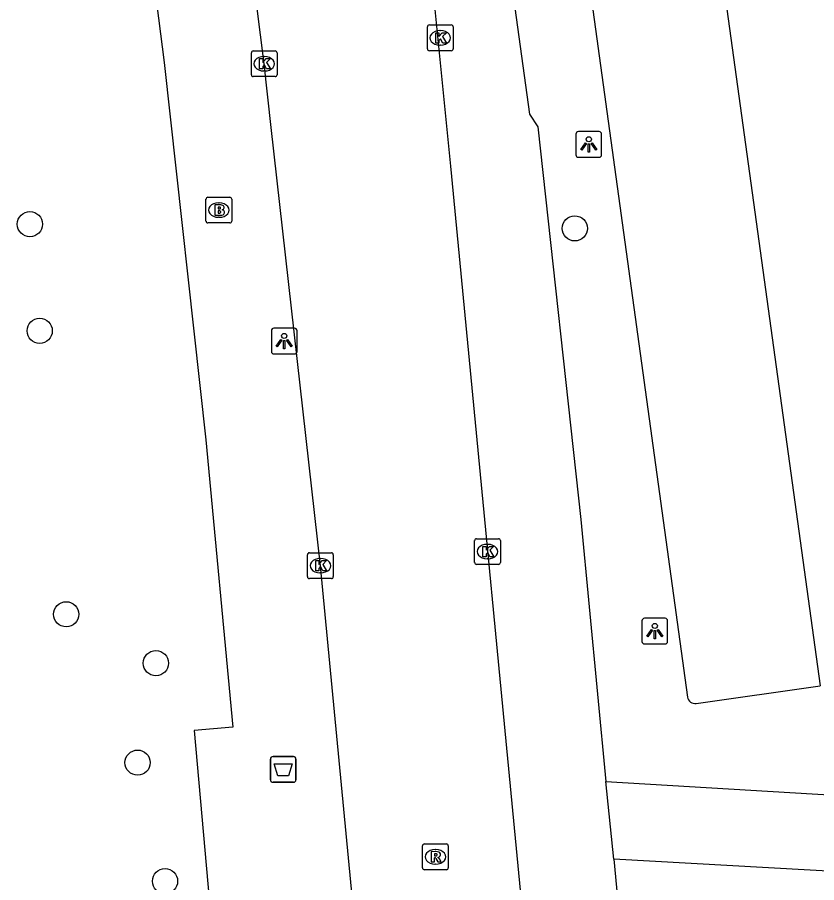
# Model space of a CAD drawing. Extents: x 162990 to 165007, y 383433 to 384336.
# Drawn here: x 164295.32 to 164326.35, y 384013.01 to 384046.63 of the extents above; entities that cross this region are included whole.
import ezdxf

# ---------------------------------------------------------------- set-up
doc = ezdxf.new("R2010")
doc.units = 0
for name, color, linetype in [('IMGEO_Afvalbak', 7, 'Continuous'), ('IMGEO_Boom', 7, 'Continuous'), ('IMGEO_Brandkraan', 7, 'Continuous'), ('IMGEO_Kolk', 7, 'Continuous'), ('IMGEO_Lichtpunt', 7, 'Continuous'), ('IMGEO_Parkeervlak_open', 7, 'Continuous'), ('IMGEO_Rijbaan_lokaal_gesloten', 7, 'Continuous'), ('IMGEO_Rijbaan_lokaal_open', 7, 'Continuous'), ('IMGEO_Rioolput', 7, 'Continuous'), ('IMGEO_Voetpad_op_trap', 7, 'Continuous'), ('IMGEO_Voetpad_open', 7, 'Continuous')]:
    doc.layers.add(name, color=color, linetype=linetype)

msp = doc.modelspace()

# ---------------------------------------------------------------- linework, layer by layer
at = {"layer": 'IMGEO_Afvalbak'}
for p, q in [((164305.147, 384017.015), (164305.147, 384017.815)), ((164305.147, 384017.815), (164305.147, 384017.015)), ((164305.247, 384017.915), (164306.037, 384017.915)), ((164306.037, 384017.915), (164305.247, 384017.915)), ((164306.137, 384017.815), (164306.137, 384017.015)), ((164306.137, 384017.015), (164306.137, 384017.815)), ((164306.037, 384016.915), (164305.247, 384016.915)), ((164305.247, 384016.915), (164306.037, 384016.915))]:
    msp.add_line(p, q, dxfattribs=at)
msp.add_lwpolyline([(164305.29, 384017.629), (164305.994, 384017.629), (164305.845, 384017.159), (164305.439, 384017.159), (164305.29, 384017.629)], dxfattribs=at)
for centre, start, end in [((164305.247, 384017.815), 90, 180), ((164305.247, 384017.815), 90, 180), ((164306.037, 384017.815), 0, 90), ((164306.037, 384017.815), 360, 90), ((164305.247, 384017.015), 180, 270), ((164305.247, 384017.015), 180, 270), ((164306.037, 384017.015), 270, 0), ((164306.037, 384017.015), 270, 0)]:
    msp.add_arc(centre, 0.1, start, end, dxfattribs=at)
at = {"layer": 'IMGEO_Boom'}
for centre in [(164295.81, 384038.593), (164316.961, 384038.431), (164296.189, 384034.449), (164297.219, 384023.438), (164300.7, 384021.54), (164299.989, 384017.676), (164301.055, 384013.072)]:
    msp.add_circle(centre, 0.489, dxfattribs=at)
at = {"layer": 'IMGEO_Brandkraan'}
for p, q in [((164302.645, 384038.714), (164302.645, 384039.566)), ((164302.72, 384039.64), (164303.572, 384039.64)), ((164303.646, 384039.566), (164303.646, 384038.714)), ((164303.133, 384039.42), (164303.158, 384039.42)), ((164303.156, 384038.86), (164303.131, 384038.86)), ((164303.572, 384038.64), (164302.72, 384038.64))]:
    msp.add_line(p, q, dxfattribs=at)
for points in [[(164302.645, 384038.714), (164302.645, 384039.566)], [(164302.72, 384039.64), (164303.572, 384039.64)], [(164303.646, 384039.566), (164303.646, 384038.714)], [(164302.993, 384039.34), (164302.993, 384038.94), (164303.206, 384038.94)], [(164303.224, 384039.34), (164302.993, 384039.34)], [(164303.172, 384039.259), (164303.118, 384039.259), (164303.118, 384039.183)], [(164303.118, 384039.183), (164303.171, 384039.183)], [(164303.18, 384039.107), (164303.118, 384039.107), (164303.118, 384039.026)], [(164303.118, 384039.026), (164303.18, 384039.026)], [(164303.572, 384038.64), (164302.72, 384038.64)]]:
    msp.add_lwpolyline(points, dxfattribs=at)
for centre, radius, start, end in [((164302.722, 384039.564), 0.0765, 91.552, 178.448), ((164302.722, 384039.564), 0.0765, 91.552, 178.448), ((164303.57, 384039.564), 0.0765, 1.552, 88.448), ((164303.57, 384039.564), 0.0765, 1.552, 88.448), ((164303.173, 384039.221), 0.0379, 267.8285, 90.9355), ((164303.181, 384039.066), 0.0404, 269.8759, 90.5077), ((164303.228, 384039.195), 0.145, 59.4692, 91.5367), ((164303.253, 384039.242), 0.0922, 285.5137, 58.1501), ((164303.258, 384039.05), 0.105, 301.3115, 78.989), ((164303.212, 384039.191), 0.251, 268.6676, 293.5347), ((164302.722, 384038.716), 0.0765, 181.552, 268.448), ((164302.722, 384038.716), 0.0765, 181.552, 268.448), ((164303.57, 384038.716), 0.0765, 271.552, 358.448), ((164303.57, 384038.716), 0.0765, 271.552, 358.448)]:
    msp.add_arc(centre, radius, start, end, dxfattribs=at)
for centre, major_axis, ratio, start_param, end_param in [((164303.132, 384039.14), (-0.387, 0.002), 0.722429, 4.712389, 7.853982), ((164303.157, 384039.14), (-0.39, 0.002), 0.717154, 1.570796, 4.712389)]:
    msp.add_ellipse(centre, major_axis=major_axis, ratio=ratio, start_param=start_param, end_param=end_param, dxfattribs=at)
at = {"layer": 'IMGEO_Kolk'}
for p, q in [((164311.24, 384045.404), (164311.24, 384046.256)), ((164311.315, 384046.33), (164312.167, 384046.33)), ((164312.241, 384046.256), (164312.241, 384045.404)), ((164311.728, 384046.11), (164311.753, 384046.11)), ((164311.751, 384045.55), (164311.726, 384045.55)), ((164304.406, 384044.398), (164304.406, 384045.25)), ((164304.481, 384045.324), (164305.333, 384045.324)), ((164305.407, 384045.25), (164305.407, 384044.398)), ((164312.167, 384045.33), (164311.315, 384045.33)), ((164304.894, 384045.104), (164304.919, 384045.104)), ((164304.917, 384044.544), (164304.892, 384044.544)), ((164305.333, 384044.324), (164304.481, 384044.324)), ((164313.149, 384026.376), (164314.001, 384026.376)), ((164313.074, 384025.45), (164313.074, 384026.302)), ((164313.562, 384026.156), (164313.587, 384026.156)), ((164314.075, 384026.302), (164314.075, 384025.45)), ((164306.584, 384024.901), (164306.584, 384025.753)), ((164306.659, 384025.827), (164307.511, 384025.827)), ((164307.585, 384025.753), (164307.585, 384024.901)), ((164307.072, 384025.607), (164307.097, 384025.607)), ((164314.001, 384025.376), (164313.149, 384025.376)), ((164313.585, 384025.596), (164313.56, 384025.596)), ((164307.095, 384025.047), (164307.07, 384025.047)), ((164307.511, 384024.827), (164306.659, 384024.827))]:
    msp.add_line(p, q, dxfattribs=at)
for points in [[(164311.24, 384045.404), (164311.24, 384046.256)], [(164311.315, 384046.33), (164312.167, 384046.33)], [(164312.241, 384046.256), (164312.241, 384045.404)], [(164311.561, 384046.03), (164311.684, 384046.03), (164311.684, 384045.879), (164311.814, 384046.03), (164311.978, 384046.03), (164311.832, 384045.879), (164311.985, 384045.63), (164311.833, 384045.63), (164311.748, 384045.794), (164311.684, 384045.727), (164311.684, 384045.63), (164311.561, 384045.63), (164311.561, 384046.03)], [(164304.406, 384044.398), (164304.406, 384045.25)], [(164304.481, 384045.324), (164305.333, 384045.324)], [(164305.407, 384045.25), (164305.407, 384044.398)], [(164312.167, 384045.33), (164311.315, 384045.33)], [(164304.727, 384045.024), (164304.85, 384045.024), (164304.85, 384044.873), (164304.98, 384045.024), (164305.144, 384045.024), (164304.998, 384044.873), (164305.151, 384044.624), (164304.999, 384044.624), (164304.914, 384044.788), (164304.85, 384044.721), (164304.85, 384044.624), (164304.727, 384044.624), (164304.727, 384045.024)], [(164305.333, 384044.324), (164304.481, 384044.324)], [(164313.149, 384026.376), (164314.001, 384026.376)], [(164313.074, 384025.45), (164313.074, 384026.302)], [(164313.395, 384026.076), (164313.518, 384026.076), (164313.518, 384025.925), (164313.648, 384026.076), (164313.812, 384026.076), (164313.666, 384025.925), (164313.819, 384025.676), (164313.667, 384025.676), (164313.582, 384025.84), (164313.518, 384025.773), (164313.518, 384025.676), (164313.395, 384025.676), (164313.395, 384026.076)], [(164314.075, 384026.302), (164314.075, 384025.45)], [(164306.584, 384024.901), (164306.584, 384025.753)], [(164306.659, 384025.827), (164307.511, 384025.827)], [(164307.585, 384025.753), (164307.585, 384024.901)], [(164306.905, 384025.527), (164307.028, 384025.527), (164307.028, 384025.376), (164307.158, 384025.527), (164307.322, 384025.527), (164307.176, 384025.376), (164307.329, 384025.127), (164307.177, 384025.127), (164307.092, 384025.291), (164307.028, 384025.224), (164307.028, 384025.127), (164306.905, 384025.127), (164306.905, 384025.527)], [(164314.001, 384025.376), (164313.149, 384025.376)], [(164307.511, 384024.827), (164306.659, 384024.827)]]:
    msp.add_lwpolyline(points, dxfattribs=at)
for centre, start, end in [((164311.317, 384046.254), 91.552, 178.448), ((164311.317, 384046.254), 91.552, 178.448), ((164312.165, 384046.254), 1.552, 88.448), ((164312.165, 384046.254), 1.552, 88.448), ((164304.483, 384045.248), 91.552, 178.448), ((164304.483, 384045.248), 91.552, 178.448), ((164305.331, 384045.248), 1.552, 88.448), ((164305.331, 384045.248), 1.552, 88.448), ((164311.317, 384045.406), 181.552, 268.448), ((164311.317, 384045.406), 181.552, 268.448), ((164312.165, 384045.406), 271.552, 358.448), ((164312.165, 384045.406), 271.552, 358.448), ((164304.483, 384044.4), 181.552, 268.448), ((164304.483, 384044.4), 181.552, 268.448), ((164305.331, 384044.4), 271.552, 358.448), ((164305.331, 384044.4), 271.552, 358.448), ((164313.151, 384026.3), 91.552, 178.448), ((164313.151, 384026.3), 91.552, 178.448), ((164313.999, 384026.3), 1.552, 88.448), ((164313.999, 384026.3), 1.552, 88.448), ((164306.661, 384025.751), 91.552, 178.448), ((164306.661, 384025.751), 91.552, 178.448), ((164307.509, 384025.751), 1.552, 88.448), ((164307.509, 384025.751), 1.552, 88.448), ((164313.151, 384025.452), 181.552, 268.448), ((164313.151, 384025.452), 181.552, 268.448), ((164313.999, 384025.452), 271.552, 358.448), ((164313.999, 384025.452), 271.552, 358.448), ((164306.661, 384024.903), 181.552, 268.448), ((164306.661, 384024.903), 181.552, 268.448), ((164307.509, 384024.903), 271.552, 358.448), ((164307.509, 384024.903), 271.552, 358.448)]:
    msp.add_arc(centre, 0.0765, start, end, dxfattribs=at)
for centre, major_axis, ratio, start_param, end_param in [((164311.727, 384045.83), (-0.387, 0.002), 0.722429, 4.712389, 7.853982), ((164311.752, 384045.83), (-0.39, 0.002), 0.717154, 1.570796, 4.712389), ((164304.893, 384044.824), (-0.387, 0.002), 0.722429, 4.712389, 7.853982), ((164304.918, 384044.824), (-0.39, 0.002), 0.717154, 1.570796, 4.712389), ((164313.561, 384025.876), (-0.387, 0.002), 0.722429, 4.712389, 7.853982), ((164313.586, 384025.876), (-0.39, 0.002), 0.717154, 1.570796, 4.712389), ((164307.071, 384025.327), (-0.387, 0.002), 0.722429, 4.712389, 7.853982), ((164307.096, 384025.327), (-0.39, 0.002), 0.717154, 1.570796, 4.712389)]:
    msp.add_ellipse(centre, major_axis=major_axis, ratio=ratio, start_param=start_param, end_param=end_param, dxfattribs=at)
at = {"layer": 'IMGEO_Lichtpunt'}
for p, q in [((164317.908, 384042.187), (164317.1, 384042.187)), ((164317.908, 384042.187), (164317.1, 384042.187)), ((164317.006, 384042.092), (164317.006, 384041.285)), ((164317.006, 384042.092), (164317.006, 384041.285)), ((164318.002, 384041.285), (164318.002, 384042.092)), ((164318.002, 384041.285), (164318.002, 384042.092)), ((164317.1, 384041.191), (164317.908, 384041.191)), ((164317.1, 384041.191), (164317.908, 384041.191)), ((164305.182, 384034.455), (164305.182, 384033.648)), ((164305.182, 384034.455), (164305.182, 384033.648)), ((164306.084, 384034.55), (164305.276, 384034.55)), ((164306.084, 384034.55), (164305.276, 384034.55)), ((164306.178, 384033.648), (164306.178, 384034.455)), ((164306.178, 384033.648), (164306.178, 384034.455)), ((164305.276, 384033.554), (164306.084, 384033.554)), ((164305.276, 384033.554), (164306.084, 384033.554)), ((164319.569, 384023.189), (164319.569, 384022.382)), ((164319.569, 384023.189), (164319.569, 384022.382)), ((164320.471, 384023.284), (164319.663, 384023.284)), ((164320.471, 384023.284), (164319.663, 384023.284)), ((164320.565, 384022.382), (164320.565, 384023.189)), ((164320.565, 384022.382), (164320.565, 384023.189)), ((164319.663, 384022.288), (164320.471, 384022.288)), ((164319.663, 384022.288), (164320.471, 384022.288))]:
    msp.add_line(p, q, dxfattribs=at)
for points in [[(164317.38, 384041.756), (164317.419, 384041.728), (164317.231, 384041.466), (164317.193, 384041.493), (164317.38, 384041.756)], [(164317.482, 384041.708), (164317.529, 384041.708), (164317.529, 384041.386), (164317.482, 384041.386), (164317.482, 384041.708)], [(164317.592, 384041.728), (164317.63, 384041.755), (164317.817, 384041.493), (164317.778, 384041.465), (164317.592, 384041.728)], [(164305.556, 384034.119), (164305.595, 384034.091), (164305.407, 384033.829), (164305.369, 384033.856), (164305.556, 384034.119)], [(164305.658, 384034.071), (164305.705, 384034.071), (164305.705, 384033.749), (164305.658, 384033.749), (164305.658, 384034.071)], [(164305.768, 384034.091), (164305.806, 384034.118), (164305.993, 384033.856), (164305.954, 384033.828), (164305.768, 384034.091)], [(164319.943, 384022.853), (164319.982, 384022.825), (164319.794, 384022.563), (164319.756, 384022.59), (164319.943, 384022.853)], [(164320.045, 384022.805), (164320.092, 384022.805), (164320.092, 384022.483), (164320.045, 384022.483), (164320.045, 384022.805)], [(164320.155, 384022.825), (164320.193, 384022.852), (164320.38, 384022.59), (164320.341, 384022.562), (164320.155, 384022.825)]]:
    msp.add_lwpolyline(points, dxfattribs=at)
for centre in [(164317.505, 384041.89), (164305.681, 384034.253), (164320.068, 384022.987)]:
    msp.add_circle(centre, 0.0994, dxfattribs=at)
for centre, start, end in [((164317.1, 384042.092), 90, 180), ((164317.1, 384042.092), 90, 180), ((164317.908, 384042.092), 0, 90), ((164317.908, 384042.092), 0, 90), ((164317.1, 384041.285), 180, 270), ((164317.1, 384041.285), 180, 270), ((164317.908, 384041.285), 270, 0), ((164317.908, 384041.285), 270, 360), ((164305.276, 384034.455), 90, 180), ((164305.276, 384034.455), 90, 180), ((164306.084, 384034.455), 0, 90), ((164306.084, 384034.455), 0, 90), ((164305.276, 384033.648), 180, 270), ((164305.276, 384033.648), 180, 270), ((164306.084, 384033.648), 270, 0), ((164306.084, 384033.648), 270, 360), ((164319.663, 384023.189), 90, 180), ((164319.663, 384023.189), 90, 180), ((164320.471, 384023.189), 0, 90), ((164320.471, 384023.189), 0, 90), ((164319.663, 384022.382), 180, 270), ((164319.663, 384022.382), 180, 270), ((164320.471, 384022.382), 270, 0), ((164320.471, 384022.382), 270, 360)]:
    msp.add_arc(centre, 0.0946, start, end, dxfattribs=at)
at = {"layer": 'IMGEO_Parkeervlak_open'}
for points in [[(164308.085, 384100.895), (164312.023, 384082.617), (164316.472, 384055.582), (164321.338, 384020.218)], [(164321.673, 384019.98), (164326.484, 384020.665)]]:
    msp.add_lwpolyline(points, dxfattribs=at)
msp.add_arc((164321.623, 384020.264), 0.289, 189.2247, 279.9917, dxfattribs=at)
at = {"layer": 'IMGEO_Rijbaan_lokaal_gesloten'}
msp.add_lwpolyline([(164313.054, 384102.278), (164317.213, 384083.388), (164321.619, 384055.97), (164326.484, 384020.665)], dxfattribs=at)
at = {"layer": 'IMGEO_Rijbaan_lokaal_open'}
for points in [[(164309.619, 384064.739), (164310.154, 384060.395), (164310.857, 384053.678), (164312.131, 384040.85), (164315.312, 384007.879), (164318.979, 383966.201), (164319.281, 383962.764), (164322.082, 383930.927), (164322.922, 383921.677), (164323.866, 383913.03)], [(164308.636, 384009.259), (164307.085, 384025.327), (164305.174, 384042.345), (164304.907, 384044.824), (164303.948, 384052.408)]]:
    msp.add_lwpolyline(points, dxfattribs=at)
at = {"layer": 'IMGEO_Rioolput'}
for p, q in [((164311.049, 384013.593), (164311.049, 384014.445)), ((164311.124, 384014.519), (164311.976, 384014.519)), ((164311.537, 384014.299), (164311.562, 384014.299)), ((164312.05, 384014.445), (164312.05, 384013.593)), ((164311.56, 384013.739), (164311.535, 384013.739)), ((164311.976, 384013.519), (164311.124, 384013.519))]:
    msp.add_line(p, q, dxfattribs=at)
for points in [[(164311.049, 384013.593), (164311.049, 384014.445)], [(164311.124, 384014.519), (164311.976, 384014.519)], [(164312.05, 384014.445), (164312.05, 384013.593)], [(164311.638, 384014.217), (164311.386, 384014.219), (164311.386, 384013.819)], [(164311.386, 384013.819), (164311.51, 384013.819), (164311.51, 384013.981), (164311.521, 384013.981)], [(164311.564, 384014.138), (164311.51, 384014.138), (164311.51, 384014.057)], [(164311.51, 384014.057), (164311.562, 384014.057)], [(164311.568, 384013.952), (164311.639, 384013.819), (164311.779, 384013.819), (164311.714, 384013.945)], [(164311.976, 384013.519), (164311.124, 384013.519)]]:
    msp.add_lwpolyline(points, dxfattribs=at)
for centre, radius, start, end in [((164311.126, 384014.443), 0.0765, 91.552, 178.448), ((164311.126, 384014.443), 0.0765, 91.552, 178.448), ((164311.974, 384014.443), 0.0765, 1.552, 88.448), ((164311.974, 384014.443), 0.0765, 1.552, 88.448), ((164311.52, 384013.928), 0.0533, 26.0293, 88.6989), ((164311.546, 384014.246), 0.19, 274.7715, 282.9687), ((164311.57, 384014.042), 0.0964, 77.0061, 93.1865), ((164311.584, 384014.099), 0.0378, 276.6634, 79.6772), ((164311.637, 384014.107), 0.109, 350.3612, 89.416), ((164311.635, 384014.107), 0.112, 277.5842, 350.9817), ((164311.619, 384013.892), 0.108, 29.5134, 73.7905), ((164311.126, 384013.595), 0.0765, 181.552, 268.448), ((164311.126, 384013.595), 0.0765, 181.552, 268.448), ((164311.974, 384013.595), 0.0765, 271.552, 358.448), ((164311.974, 384013.595), 0.0765, 271.552, 358.448)]:
    msp.add_arc(centre, radius, start, end, dxfattribs=at)
for centre, major_axis, ratio, start_param, end_param in [((164311.536, 384014.019), (-0.387, 0.002), 0.722429, 4.712389, 7.853982), ((164311.561, 384014.019), (-0.39, 0.002), 0.717154, 1.570796, 4.712389)]:
    msp.add_ellipse(centre, major_axis=major_axis, ratio=ratio, start_param=start_param, end_param=end_param, dxfattribs=at)
at = {"layer": 'IMGEO_Voetpad_op_trap'}
for points in [[(164318.166, 384016.94), (164327.041, 384016.412)], [(164327.477, 384013.423), (164318.473, 384013.927)]]:
    msp.add_lwpolyline(points, dxfattribs=at)
at = {"layer": 'IMGEO_Voetpad_open'}
for points in [[(164312.45, 384061.743), (164312.522, 384061.097), (164312.681, 384059.294), (164313.923, 384052.176), (164315.198, 384042.87), (164315.523, 384042.369), (164317.193, 384027.118), (164318.166, 384016.94)], [(164300.356, 384050.053), (164301.02, 384044.871), (164302.638, 384030.22), (164303.688, 384019.058), (164302.184, 384018.925), (164302.896, 384010.93)], [(164318.473, 384013.927), (164318.166, 384016.94)], [(164318.473, 384013.927), (164319.787, 384000), (164320.604, 383990.853), (164320.851, 383988.597), (164320.395, 383988.565), (164320.656, 383985.853), (164321.14, 383985.917), (164322.805, 383966.515)]]:
    msp.add_lwpolyline(points, dxfattribs=at)

doc.saveas('drawing.dxf')
